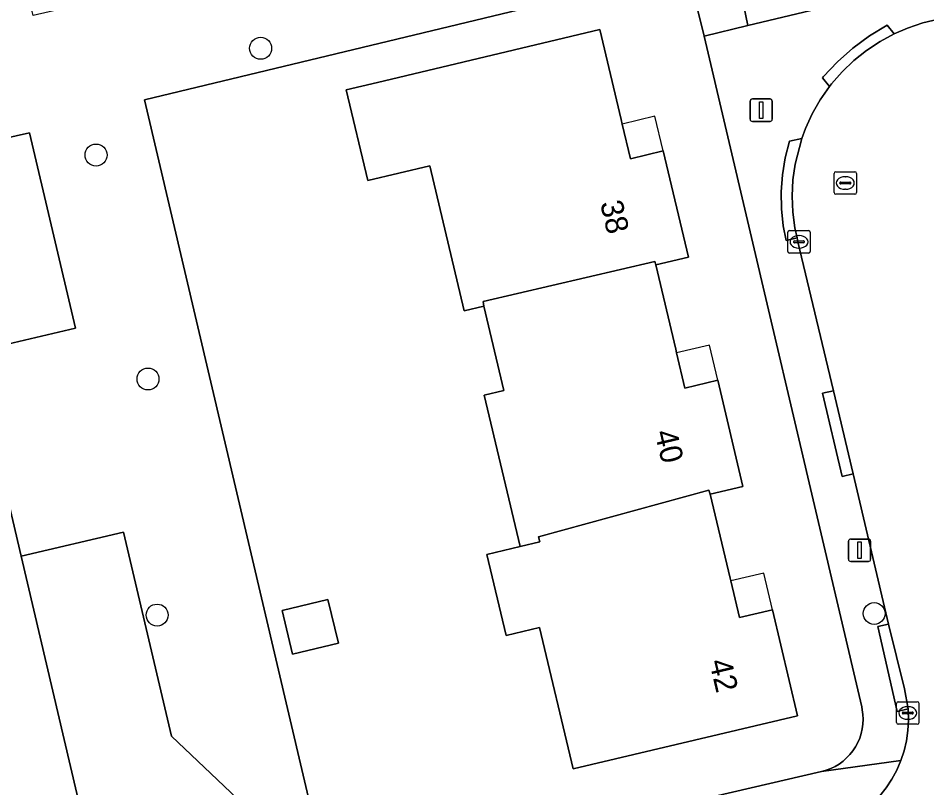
# Model space of a CAD drawing. Extents: x 162026 to 163502, y 387295 to 388169.
# Drawn here: x 163049.04 to 163089.54, y 388040.19 to 388074.51 of the extents above; entities that cross this region are included whole.
import ezdxf

# ---------------------------------------------------------------- set-up
doc = ezdxf.new("R2010")
doc.units = 0
for name, color, linetype in [('IMGEO_Boom', 7, 'Continuous'), ('IMGEO_Erf', 7, 'Continuous'), ('IMGEO_Groenvoorziening', 7, 'Continuous'), ('IMGEO_Kolk', 7, 'Continuous'), ('IMGEO_Lichtmast', 7, 'Continuous'), ('IMGEO_Pand', 7, 'Continuous'), ('IMGEO_Pand_nummerreeks', 7, 'Continuous'), ('IMGEO_Pand_overbouw', 7, 'Continuous'), ('IMGEO_Rijbaan_lokaal_open', 7, 'Continuous'), ('IMGEO_Rioolput', 7, 'Continuous'), ('IMGEO_Voetpad_open', 7, 'Continuous')]:
    doc.layers.add(name, color=color, linetype=linetype)

msp = doc.modelspace()

# ---------------------------------------------------------------- linework, layer by layer
at = {"layer": 'IMGEO_Boom'}
for centre in [(163059.842, 388073.164), (163052.507, 388068.405), (163054.823, 388058.42), (163055.229, 388047.893), (163087.189, 388047.962)]:
    msp.add_circle(centre, 0.489, dxfattribs=at)
at = {"layer": 'IMGEO_Erf'}
for points in [[(163121.979, 388108.743), (163101.109, 388103.791), (163076.506, 388098.756), (163075.809, 388098.613), (163080.276, 388080.394), (163081.552, 388074.182), (163123.975, 388084.295), (163127.426, 388085.118)], [(163080.216, 388058.361), (163081.34, 388053.633), (163079.881, 388053.287), (163080.773, 388049.533), (163080.799, 388049.422), (163081.187, 388047.79), (163082.658, 388048.124), (163083.769, 388043.407), (163073.768, 388041.031), (163072.27, 388047.338), (163070.788, 388046.985), (163069.929, 388050.601), (163071.411, 388050.955), (163069.809, 388057.698), (163070.685, 388057.907), (163069.79, 388061.672), (163068.914, 388061.463), (163067.379, 388067.923), (163064.624, 388067.268), (163063.662, 388071.316), (163065.052, 388071.646), (163074.959, 388074), (163075.914, 388069.982), (163075.96, 388069.788), (163076.328, 388068.241), (163077.787, 388068.587), (163078.91, 388063.858), (163077.451, 388063.512), (163078.343, 388059.756), (163078.385, 388059.58), (163078.757, 388058.015)], [(163060.797, 388048.102), (163062.844, 388048.59), (163063.308, 388046.64), (163061.261, 388046.152)]]:
    msp.add_lwpolyline(points, close=True, dxfattribs=at)
msp.add_lwpolyline([(163078.327, 388076.574), (163054.666, 388070.869), (163062.893, 388035.814), (163084.847, 388040.916), (163085.053, 388040.974), (163085.253, 388041.05), (163085.445, 388041.143), (163085.629, 388041.253), (163085.801, 388041.38), (163085.962, 388041.521), (163086.11, 388041.676), (163086.243, 388041.843), (163086.36, 388042.022), (163086.461, 388042.21), (163086.545, 388042.407), (163086.611, 388042.611), (163086.659, 388042.819), (163086.687, 388043.031), (163086.697, 388043.245), (163086.688, 388043.459), (163086.659, 388043.671), (163086.632, 388043.8), (163079.617, 388073.712), (163078.869, 388076.709)], dxfattribs=at)
at = {"layer": 'IMGEO_Groenvoorziening'}
for points in [[(163062.893, 388035.814), (163054.666, 388070.869), (163078.327, 388076.574), (163077.472, 388079.866), (163076.958, 388080.265), (163076.519, 388080.454), (163075.773, 388080.561), (163075.271, 388080.502), (163049.699, 388074.625), (163049.632, 388074.917), (163049.591, 388075.097), (163043.715, 388073.71), (163044.969, 388068.372), (163049.539, 388069.4), (163051.588, 388060.682), (163047.028, 388059.61), (163049.163, 388050.523), (163053.723, 388051.595), (163055.863, 388042.491)], [(163047.028, 388059.61), (163051.588, 388060.682), (163049.539, 388069.4), (163044.969, 388068.372)]]:
    msp.add_lwpolyline(points, close=True, dxfattribs=at)
msp.add_lwpolyline([(163055.92, 388034.194), (163062.893, 388035.814), (163055.863, 388042.491), (163053.723, 388051.595), (163049.163, 388050.523), (163052.5, 388036.322)], dxfattribs=at)
at = {"layer": 'IMGEO_Kolk'}
for p, q in [((163083.338, 388064.108), (163083.338, 388064.96)), ((163083.413, 388065.034), (163084.265, 388065.034)), ((163084.339, 388064.96), (163084.339, 388064.108)), ((163083.597, 388064.528), (163083.597, 388064.54)), ((163083.64, 388064.577), (163084.038, 388064.577)), ((163083.826, 388064.814), (163083.851, 388064.814)), ((163084.081, 388064.54), (163084.081, 388064.528)), ((163084.035, 388064.491), (163083.637, 388064.491)), ((163083.849, 388064.254), (163083.824, 388064.254)), ((163084.265, 388064.034), (163083.413, 388064.034)), ((163088.186, 388043.101), (163088.186, 388043.953)), ((163088.261, 388044.027), (163089.113, 388044.027)), ((163089.187, 388043.953), (163089.187, 388043.101)), ((163088.445, 388043.521), (163088.445, 388043.533)), ((163088.883, 388043.484), (163088.485, 388043.484)), ((163088.488, 388043.57), (163088.886, 388043.57)), ((163088.674, 388043.807), (163088.699, 388043.807)), ((163088.929, 388043.533), (163088.929, 388043.521)), ((163088.697, 388043.247), (163088.672, 388043.247)), ((163089.113, 388043.027), (163088.261, 388043.027))]:
    msp.add_line(p, q, dxfattribs=at)
for points in [[(163083.338, 388064.108), (163083.338, 388064.96)], [(163083.413, 388065.034), (163084.265, 388065.034)], [(163084.339, 388064.96), (163084.339, 388064.108)], [(163084.265, 388064.034), (163083.413, 388064.034)], [(163088.186, 388043.101), (163088.186, 388043.953)], [(163088.261, 388044.027), (163089.113, 388044.027)], [(163089.187, 388043.953), (163089.187, 388043.101)], [(163089.113, 388043.027), (163088.261, 388043.027)]]:
    msp.add_lwpolyline(points, dxfattribs=at)
for centre, radius, start, end in [((163083.415, 388064.958), 0.0765, 91.552, 178.448), ((163083.415, 388064.958), 0.0765, 91.552, 178.448), ((163084.263, 388064.958), 0.0765, 1.552, 88.448), ((163084.263, 388064.958), 0.0765, 1.552, 88.448), ((163083.637, 388064.537), 0.0403, 85.8775, 175.7526), ((163083.634, 388064.527), 0.0366, 178.938, 274.7102), ((163084.038, 388064.534), 0.043, 264.8664, 352.4533), ((163084.042, 388064.539), 0.0386, 1.7309, 96.639), ((163083.415, 388064.11), 0.0765, 181.552, 268.448), ((163083.415, 388064.11), 0.0765, 181.552, 268.448), ((163084.263, 388064.11), 0.0765, 271.552, 358.448), ((163084.263, 388064.11), 0.0765, 271.552, 358.448), ((163088.263, 388043.951), 0.0765, 91.552, 178.448), ((163088.263, 388043.951), 0.0765, 91.552, 178.448), ((163089.111, 388043.951), 0.0765, 1.552, 88.448), ((163089.111, 388043.951), 0.0765, 1.552, 88.448), ((163088.485, 388043.53), 0.0403, 85.8775, 175.7526), ((163088.482, 388043.52), 0.0366, 178.938, 274.7102), ((163088.886, 388043.527), 0.043, 264.8664, 352.4533), ((163088.89, 388043.532), 0.0386, 1.7309, 96.639), ((163088.263, 388043.103), 0.0765, 181.552, 268.448), ((163088.263, 388043.103), 0.0765, 181.552, 268.448), ((163089.111, 388043.103), 0.0765, 271.552, 358.448), ((163089.111, 388043.103), 0.0765, 271.552, 358.448)]:
    msp.add_arc(centre, radius, start, end, dxfattribs=at)
for centre, major_axis, ratio, start_param, end_param in [((163083.825, 388064.534), (-0.387, 0.002), 0.722429, 4.712389, 7.853982), ((163083.85, 388064.534), (-0.39, 0.002), 0.717154, 1.570796, 4.712389), ((163088.673, 388043.527), (-0.387, 0.002), 0.722429, 4.712389, 7.853982), ((163088.698, 388043.527), (-0.39, 0.002), 0.717154, 1.570796, 4.712389)]:
    msp.add_ellipse(centre, major_axis=major_axis, ratio=ratio, start_param=start_param, end_param=end_param, dxfattribs=at)
at = {"layer": 'IMGEO_Lichtmast'}
for p, q in [((163081.659, 388070.004), (163081.659, 388070.804)), ((163081.659, 388070.804), (163081.659, 388070.004)), ((163081.759, 388070.904), (163082.549, 388070.904)), ((163082.549, 388070.904), (163081.759, 388070.904)), ((163082.649, 388070.804), (163082.649, 388070.004)), ((163082.649, 388070.004), (163082.649, 388070.804)), ((163082.549, 388069.904), (163081.759, 388069.904)), ((163081.759, 388069.904), (163082.549, 388069.904)), ((163086.043, 388050.384), (163086.043, 388051.184)), ((163086.043, 388051.184), (163086.043, 388050.384)), ((163086.143, 388051.284), (163086.933, 388051.284)), ((163086.933, 388051.284), (163086.143, 388051.284)), ((163087.033, 388051.184), (163087.033, 388050.384)), ((163087.033, 388050.384), (163087.033, 388051.184)), ((163086.933, 388050.284), (163086.143, 388050.284)), ((163086.143, 388050.284), (163086.933, 388050.284))]:
    msp.add_line(p, q, dxfattribs=at)
for points in [[(163082.079, 388070.779), (163082.229, 388070.779), (163082.229, 388070.029), (163082.079, 388070.029), (163082.079, 388070.779)], [(163086.463, 388051.159), (163086.613, 388051.159), (163086.613, 388050.409), (163086.463, 388050.409), (163086.463, 388051.159)]]:
    msp.add_lwpolyline(points, dxfattribs=at)
for centre, start, end in [((163081.759, 388070.804), 90, 180), ((163081.759, 388070.804), 90, 180), ((163082.549, 388070.804), 0, 90), ((163082.549, 388070.804), 360, 90), ((163081.759, 388070.004), 180, 270), ((163081.759, 388070.004), 180, 270), ((163082.549, 388070.004), 270, 0), ((163082.549, 388070.004), 270, 0), ((163086.143, 388051.184), 90, 180), ((163086.143, 388051.184), 90, 180), ((163086.933, 388051.184), 0, 90), ((163086.933, 388051.184), 360, 90), ((163086.143, 388050.384), 180, 270), ((163086.143, 388050.384), 180, 270), ((163086.933, 388050.384), 270, 0), ((163086.933, 388050.384), 270, 0)]:
    msp.add_arc(centre, 0.1, start, end, dxfattribs=at)
at = {"layer": 'IMGEO_Pand'}
for points in [[(163077.787, 388068.587), (163076.328, 388068.241), (163075.96, 388069.788), (163075.914, 388069.982), (163074.959, 388074), (163065.052, 388071.646), (163063.662, 388071.316), (163064.624, 388067.268), (163067.379, 388067.923), (163068.914, 388061.463), (163069.79, 388061.672), (163069.755, 388061.869), (163077.419, 388063.656), (163077.451, 388063.512), (163078.91, 388063.858)], [(163080.216, 388058.361), (163078.757, 388058.015), (163078.385, 388059.58), (163078.343, 388059.756), (163077.451, 388063.512), (163077.419, 388063.656), (163069.755, 388061.869), (163069.79, 388061.672), (163070.685, 388057.907), (163069.809, 388057.698), (163071.411, 388050.955), (163072.287, 388051.164), (163072.225, 388051.376), (163079.825, 388053.466), (163079.881, 388053.287), (163081.34, 388053.633)], [(163080.773, 388049.533), (163079.881, 388053.287), (163079.825, 388053.466), (163072.225, 388051.376), (163072.287, 388051.164), (163071.411, 388050.955), (163069.929, 388050.601), (163070.788, 388046.985), (163072.27, 388047.338), (163073.768, 388041.031), (163083.769, 388043.407), (163082.658, 388048.124), (163081.187, 388047.79), (163080.799, 388049.422)], [(163060.797, 388048.102), (163061.261, 388046.152), (163063.308, 388046.64), (163062.844, 388048.59)]]:
    msp.add_lwpolyline(points, close=True, dxfattribs=at)
at = {"layer": 'IMGEO_Pand_overbouw'}
for points in [[(163077.42, 388070.135), (163075.96, 388069.788), (163076.328, 388068.241), (163077.787, 388068.587)], [(163079.844, 388059.927), (163078.385, 388059.58), (163078.757, 388058.015), (163080.216, 388058.361)], [(163082.271, 388049.768), (163080.799, 388049.422), (163081.187, 388047.79), (163082.658, 388048.124)]]:
    msp.add_lwpolyline(points, close=True, dxfattribs=at)
at = {"layer": 'IMGEO_Rijbaan_lokaal_open'}
msp.add_lwpolyline([(163090.055, 388074.464), (163089.354, 388074.295), (163088.67, 388074.064), (163088.087, 388073.811), (163087.452, 388073.468), (163086.849, 388073.07), (163086.285, 388072.619), (163085.763, 388072.12), (163085.288, 388071.576), (163085.195, 388071.457), (163084.784, 388070.868), (163084.427, 388070.244), (163084.127, 388069.591), (163083.958, 388069.137), (163083.665, 388068), (163083.568, 388067.292), (163083.534, 388066.578), (163083.565, 388065.864), (163083.659, 388065.156), (163083.751, 388064.712), (163083.794, 388064.54), (163085.373, 388057.898), (163086.256, 388054.185), (163087.834, 388047.49), (163088.536, 388044.6), (163088.698, 388043.711), (163088.702, 388043.662), (163088.72, 388043.203), (163088.696, 388042.744), (163088.631, 388042.289), (163088.526, 388041.841), (163088.381, 388041.405), (163088.198, 388040.984), (163087.978, 388040.58), (163087.723, 388040.198), (163087.435, 388039.84)], dxfattribs=at)
at = {"layer": 'IMGEO_Rioolput'}
for p, q in [((163085.402, 388066.732), (163085.402, 388067.584)), ((163085.477, 388067.658), (163086.329, 388067.658)), ((163085.89, 388067.438), (163085.915, 388067.438)), ((163086.403, 388067.584), (163086.403, 388066.732)), ((163085.661, 388067.152), (163085.661, 388067.164)), ((163086.099, 388067.115), (163085.701, 388067.115)), ((163085.704, 388067.201), (163086.102, 388067.201)), ((163086.145, 388067.164), (163086.145, 388067.152)), ((163086.329, 388066.658), (163085.477, 388066.658)), ((163085.913, 388066.878), (163085.888, 388066.878))]:
    msp.add_line(p, q, dxfattribs=at)
for points in [[(163085.402, 388066.732), (163085.402, 388067.584)], [(163085.477, 388067.658), (163086.329, 388067.658)], [(163086.403, 388067.584), (163086.403, 388066.732)], [(163086.329, 388066.658), (163085.477, 388066.658)]]:
    msp.add_lwpolyline(points, dxfattribs=at)
for centre, radius, start, end in [((163085.479, 388067.582), 0.0765, 91.552, 178.448), ((163085.479, 388067.582), 0.0765, 91.552, 178.448), ((163086.327, 388067.582), 0.0765, 1.552, 88.448), ((163086.327, 388067.582), 0.0765, 1.552, 88.448), ((163085.701, 388067.161), 0.0403, 85.8775, 175.7526), ((163085.698, 388067.151), 0.0366, 178.938, 274.7102), ((163086.102, 388067.158), 0.043, 264.8664, 352.4533), ((163086.106, 388067.163), 0.0386, 1.7309, 96.639), ((163085.479, 388066.734), 0.0765, 181.552, 268.448), ((163085.479, 388066.734), 0.0765, 181.552, 268.448), ((163086.327, 388066.734), 0.0765, 271.552, 358.448), ((163086.327, 388066.734), 0.0765, 271.552, 358.448)]:
    msp.add_arc(centre, radius, start, end, dxfattribs=at)
for centre, major_axis, ratio, start_param, end_param in [((163085.889, 388067.158), (-0.387, 0.002), 0.722429, 4.712389, 7.853982), ((163085.914, 388067.158), (-0.39, 0.002), 0.717154, 1.570796, 4.712389)]:
    msp.add_ellipse(centre, major_axis=major_axis, ratio=ratio, start_param=start_param, end_param=end_param, dxfattribs=at)
at = {"layer": 'IMGEO_Voetpad_open'}
for points in [[(163077.774, 388080.071), (163078.18, 388079.471), (163078.869, 388076.709), (163079.617, 388073.712), (163081.552, 388074.182), (163080.276, 388080.394), (163072.032, 388085.933)], [(163123.975, 388084.295), (163081.552, 388074.182), (163079.617, 388073.712), (163086.632, 388043.8), (163086.659, 388043.671), (163086.688, 388043.459), (163086.697, 388043.245), (163086.687, 388043.031), (163086.659, 388042.819), (163086.611, 388042.611), (163086.545, 388042.407), (163086.461, 388042.21), (163086.36, 388042.022), (163086.243, 388041.843), (163086.11, 388041.676), (163085.962, 388041.521), (163085.801, 388041.38), (163085.629, 388041.253), (163085.445, 388041.143), (163085.253, 388041.05), (163085.053, 388040.974), (163084.847, 388040.916), (163088.381, 388041.405), (163088.526, 388041.841), (163088.631, 388042.289), (163088.696, 388042.744), (163088.72, 388043.203), (163088.702, 388043.662), (163088.698, 388043.711), (163088.211, 388043.6), (163087.347, 388047.379), (163087.834, 388047.49), (163086.256, 388054.185), (163085.77, 388054.07), (163084.888, 388057.783), (163085.373, 388057.898), (163083.794, 388064.54), (163083.751, 388064.712), (163083.261, 388064.589), (163083.135, 388065.25), (163083.056, 388066.007), (163083.045, 388066.769), (163083.101, 388067.529), (163083.226, 388068.28), (163083.417, 388069.018), (163083.958, 388069.137), (163084.127, 388069.591), (163084.427, 388070.244), (163084.784, 388070.868), (163085.195, 388071.457)], [(163085.195, 388071.457), (163084.88, 388071.844), (163084.919, 388071.889), (163085.551, 388072.56), (163086.242, 388073.171), (163086.984, 388073.719), (163087.772, 388074.198), (163088.087, 388073.811), (163088.67, 388074.064), (163089.354, 388074.295), (163090.055, 388074.464)], [(163049.163, 388050.523), (163047.028, 388059.61)], [(163052.5, 388036.322), (163049.163, 388050.523)]]:
    msp.add_lwpolyline(points, dxfattribs=at)
for points in [[(163088.087, 388073.811), (163087.772, 388074.198), (163086.984, 388073.719), (163086.242, 388073.171), (163085.551, 388072.56), (163084.919, 388071.889), (163084.88, 388071.844), (163085.195, 388071.457), (163085.288, 388071.576), (163085.763, 388072.12), (163086.285, 388072.619), (163086.849, 388073.07), (163087.452, 388073.468)], [(163083.958, 388069.137), (163083.417, 388069.018), (163083.226, 388068.28), (163083.101, 388067.529), (163083.045, 388066.769), (163083.056, 388066.007), (163083.135, 388065.25), (163083.261, 388064.589), (163083.751, 388064.712), (163083.659, 388065.156), (163083.565, 388065.864), (163083.534, 388066.578), (163083.568, 388067.292), (163083.665, 388068)], [(163085.373, 388057.898), (163084.888, 388057.783), (163085.77, 388054.07), (163086.256, 388054.185)], [(163087.834, 388047.49), (163087.347, 388047.379), (163088.211, 388043.6), (163088.698, 388043.711), (163088.536, 388044.6)], [(163084.712, 388038.226), (163085.155, 388038.347), (163085.586, 388038.507), (163086.001, 388038.705), (163086.396, 388038.94), (163086.769, 388039.208), (163087.116, 388039.509), (163087.435, 388039.84), (163087.723, 388040.198), (163087.978, 388040.58), (163088.198, 388040.984), (163088.381, 388041.405), (163084.847, 388040.916), (163062.893, 388035.814), (163055.92, 388034.194), (163056.643, 388031.5)]]:
    msp.add_lwpolyline(points, close=True, dxfattribs=at)

# ---------------------------------------------------------------- texts
at = {"layer": 'IMGEO_Pand_nummerreeks'}
for s, rotation, p in [('38', 283.3612, (163074.967, 388066.265)), ('40', 283.3726, (163077.397, 388056.039)), ('42', 283.2523, (163079.83, 388045.822))]:
    msp.add_text(s, height=1, rotation=rotation, dxfattribs=at).set_placement(p)

doc.saveas('drawing.dxf')
